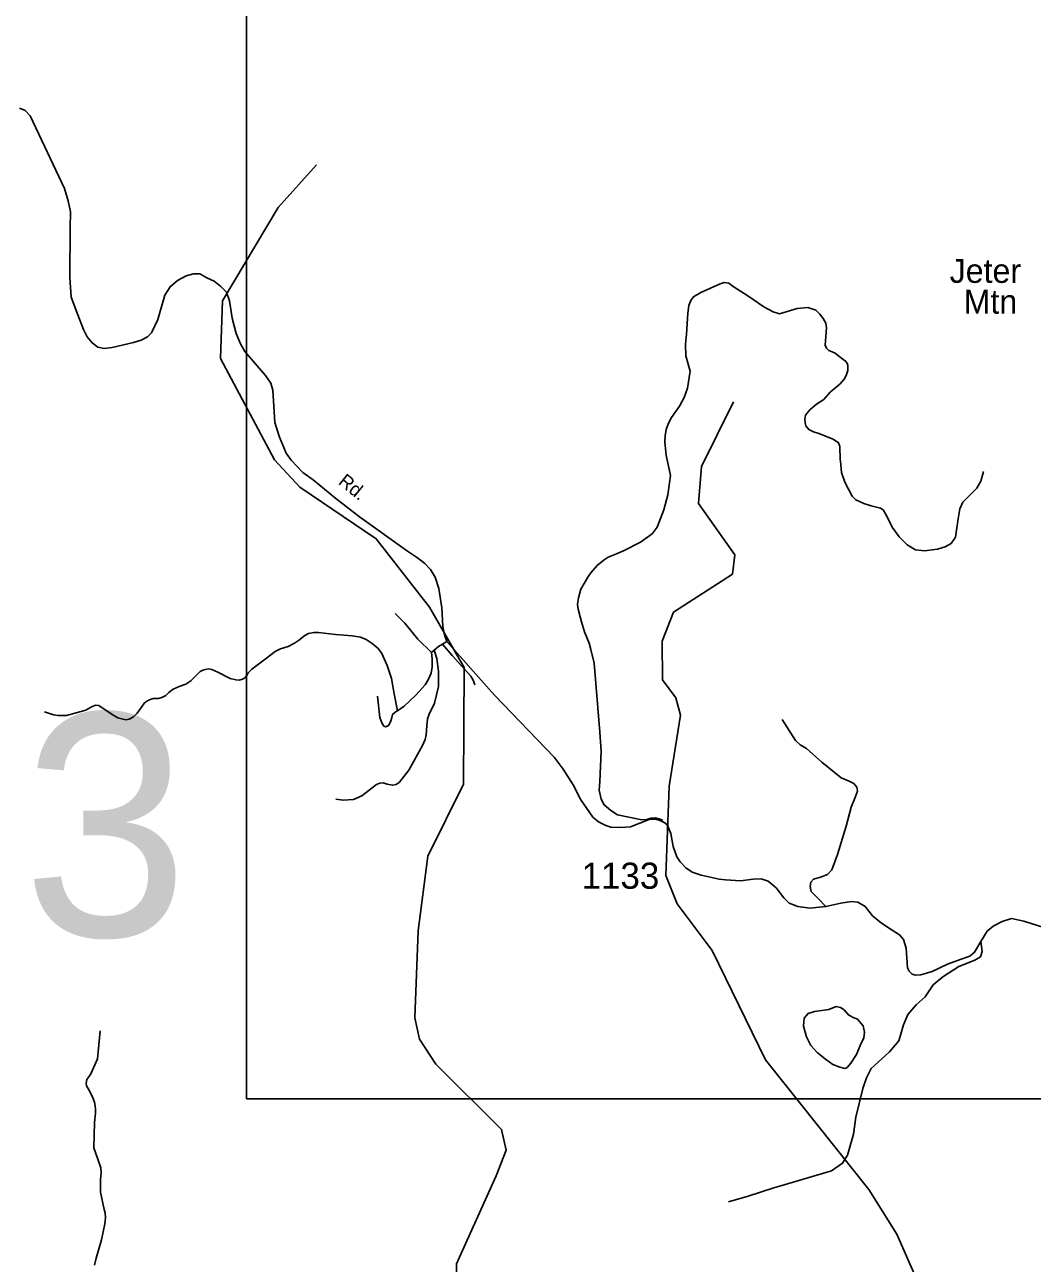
# Model space of a CAD drawing. Extents: x 884530 to 1028605, y 526725 to 653634.
# Drawn here: x 927960 to 932778, y 564854 to 570777 of the extents above; entities that cross this region are included whole.
import ezdxf

# ---------------------------------------------------------------- set-up
doc = ezdxf.new("R2010")
doc.units = 0
for name, color, linetype in [('Exist Geographical Mountain Summit Label', 7, 'Continuous'), ('Exist Hydrographic Creek Single Shore', 7, 'Continuous'), ('Exist Hydrographic Misc Water Feature', 7, 'Continuous'), ('Exist Hydrographic Pond Under 1500 Sq Ft', 7, 'Continuous'), ('Exist Road Non-System Type 51', 7, 'Continuous'), ('Exist Road Secondary Structure Standard Bridge Number Label', 7, 'Continuous'), ('Exist Road Secondary Type 51 Attributed', 7, 'Continuous'), ('Exist Road Secondary Type 51 Label', 7, 'Continuous'), ('Exist Road Secondary Type 51 Number Label', 7, 'Continuous'), ('Map Preparation Inset Cut Line', 7, 'Continuous')]:
    doc.layers.add(name, color=color, linetype=linetype)

msp = doc.modelspace()

# ---------------------------------------------------------------- linework, layer by layer
at = {"layer": 'Exist Hydrographic Creek Single Shore'}
for points in [[(930214.1, 565271.7), (930261.4, 565395.4), (930239.8, 565494.4), (929926, 565805.9), (929846.7, 565925.6), (929825.4, 566027.7), (929840.4, 566444.2), (929886.5, 566800.9), (930057.3, 567145.4), (930060.8, 567703.2), (929895.9, 567992), (929640.8, 568318.7), (929274.4, 568565.6), (929153.9, 568696.1), (928896.3, 569180.3), (928906, 569455.8), (929172.3, 569903.3), (929354.8, 570106.4)], [(929039.2, 561344.2), (928965.5, 561460), (928778.8, 561753.2), (928673.5, 562073.5), (928652.7, 562425.1), (928703.3, 562906.5), (928769.1, 563112), (928822.3, 563196.2), (929019.6, 563353), (929649.6, 563714.4), (929938, 563846.4), (930033.4, 563952.8), (930048, 564126.4), (929986.6, 564272.1), (930008.3, 564419.3), (930094.1, 564483.3), (930089.5, 564585.1), (930026.6, 564694.6), (930024.1, 564852.2), (930214.1, 565271.7)]]:
    msp.add_lwpolyline(points, dxfattribs=at)
at = {"layer": 'Exist Hydrographic Misc Water Feature'}
for points in [[(931996.2, 565206.3), (931502.5, 565826.7), (931246.3, 566350.3), (931079.1, 566573.5), (931025.7, 566709.2), (931040.9, 567135.4), (931094.9, 567475.6), (931072.9, 567558.1), (931009.1, 567644.7), (931007.4, 567828.5), (931062.5, 567968.5), (931344.2, 568149.9), (931355.9, 568241.5), (931181.2, 568487.9), (931195.8, 568664.8), (931348.7, 568973.5)], [(933885.2, 563471.6), (932730.5, 564056.1), (932479, 564248.2), (932392.5, 564394.3), (932130.4, 564993.6), (931996.2, 565206.3)]]:
    msp.add_lwpolyline(points, dxfattribs=at)
at = {"layer": 'Exist Hydrographic Pond Under 1500 Sq Ft'}
msp.add_lwpolyline([(931840.5, 566081.4), (931805, 566068.2), (931736.4, 566057.7), (931706.1, 566048.4), (931686.3, 566026), (931683.7, 565987.8), (931698.2, 565936.3), (931719.3, 565895.4), (931750.9, 565861.1), (931789.1, 565829.5), (931824.7, 565804.4), (931857.7, 565791.2), (931881.4, 565785.9), (931892, 565789.9), (931910.4, 565811), (931936.8, 565851.9), (931955.2, 565895.4), (931972.4, 565932.4), (931976.3, 565958.7), (931969.7, 565989.1), (931942.1, 566022.1), (931921, 566028.7), (931898.6, 566041.9), (931877.5, 566065.6), (931860.3, 566077.5)], close=True, dxfattribs=at)
at = {"layer": 'Exist Road Non-System Type 51'}
msp.add_line((929978.2, 567827.4), (929957.7, 567814.9), dxfattribs=at)
for points in [[(930911.1, 566974.8), (930794.8, 566998.6), (930762.2, 567018.7), (930730.1, 567046.1), (930716.3, 567073.6), (930707.2, 567117.1), (930709.5, 567158.3), (930716.3, 567302.3), (930709.5, 567393.8), (930682.1, 567723.2), (930666, 567789.6), (930659.2, 567819.3), (930636.3, 567874.2), (930622.5, 567922.2), (930615.9, 567945.8), (930606.4, 567981.3), (930604.1, 567993.8), (930603.8, 568004.5), (930604.5, 568017.5), (930607.5, 568035.8), (930618.6, 568077.4), (930638.9, 568112.9), (930652.2, 568135.2), (930666.3, 568156.5), (930696.8, 568190.9), (930731.3, 568218.1), (930749.7, 568230.4), (930790.1, 568246.7), (930823.3, 568261), (930905, 568301.9), (930960, 568342.7), (930984.6, 568373.8), (931016, 568457.5), (931034.3, 568528.4), (931043.4, 568585.6), (931047.6, 568621.2), (931027.1, 568719.2), (931021, 568780.3), (931021.6, 568811.5), (931026.8, 568841.7), (931037.8, 568871.6), (931052.6, 568898.7), (931090.7, 568952.4), (931112.5, 568994.1), (931129, 569038.7), (931141.8, 569120.9), (931121.2, 569194.1), (931119, 569248.9), (931123.5, 569297), (931130.3, 569397.6), (931135.1, 569434.1), (931144.9, 569457.5), (931158.3, 569475.4), (931192.2, 569496), (931284.5, 569538.5), (931305.1, 569544.7), (931327.5, 569540.6), (931347.8, 569525.4), (931417.5, 569479.8), (931493.8, 569428), (931538.4, 569403.7), (931569.5, 569394.6), (931654.1, 569420.5), (931704.5, 569425.1), (931743.2, 569412.5), (931762.7, 569392.9), (931778.3, 569372.6), (931790.4, 569349.6), (931793.7, 569326.8), (931788.1, 569245), (931794.5, 569230.7), (931805.3, 569219.2), (931821.4, 569212.1), (931834.9, 569205.5), (931852.1, 569191.8), (931885, 569168.6), (931893.1, 569157.7), (931895.2, 569146.9), (931896.5, 569124), (931888.8, 569104.9), (931880.2, 569083.8), (931857.2, 569058.5), (931829.7, 569035.5), (931811.2, 569019.4), (931781.3, 568984.8), (931745.3, 568961.6), (931714.8, 568935.3), (931693.6, 568909.9), (931689.5, 568890.6), (931691.5, 568874.3), (931694.5, 568859.2), (931708.8, 568840.9), (931731.2, 568830.3), (931756.5, 568821.7), (931826.4, 568794.3), (931850.8, 568778.1), (931857.9, 568759.8), (931859.9, 568698), (931860.5, 568690.6), (931866, 568636.1)], [(931866, 568636.1), (931881.2, 568589.5), (931916.7, 568522.9), (931934.5, 568505.2), (931972.3, 568487.4), (932007.9, 568476.3), (932052.2, 568465.2), (932064.7, 568456.6), (932069.8, 568449.5), (932083.9, 568424.2), (932107.7, 568374.2), (932141, 568327.5), (932178.8, 568289.8), (932218.9, 568265.3), (932263.1, 568260.9), (932325.4, 568269.8), (932361, 568280.9), (932389.8, 568296.4), (932410.5, 568326.8), (932423.7, 568414.1), (932431.8, 568461.7), (932445.9, 568494.1), (932480.4, 568528.6), (932512.9, 568560.1), (932532.2, 568593.5), (932544.3, 568640.2)], [(929904.7, 567774.6), (929840.1, 567838), (929777.1, 567915.1), (929730.7, 567960.6)], [(929741.5, 567496.3), (929725.7, 567576.7), (929713.8, 567651.3), (929692.1, 567713.3), (929666.7, 567769.4), (929649.6, 567794.4), (929620.6, 567817.5), (929591.6, 567836.6), (929564.6, 567848.5), (929525, 567855.1), (929445.9, 567861.7), (929365.2, 567870.3), (929342.1, 567870.3), (929317, 567866.3), (929299.3, 567855.8), (929268.9, 567832), (929249.2, 567819.5), (929219.5, 567803), (929183.2, 567793.1), (929156.9, 567779.9), (929109.1, 567743.6), (929045.8, 567695.5), (929028.7, 567678.3), (929021.4, 567665.1), (929010.9, 567652.6), (929001.6, 567646.7), (928985.2, 567642.1), (928969.4, 567643.4), (928942.3, 567650), (928882.3, 567680.3), (928855, 567693.5), (928837.9, 567696.1), (928815.4, 567691.5), (928798.3, 567683.6), (928775.9, 567662.5), (928754.1, 567639.4), (928730.4, 567624.2), (928698.1, 567611.7), (928669.8, 567599.8), (928649.3, 567584), (928634.2, 567568.8), (928615.7, 567560.3), (928597.6, 567555.6), (928573.2, 567554.3), (928550.8, 567547.7), (928531.7, 567533.9), (928517.8, 567514.1), (928496.8, 567484.4), (928479, 567466.6), (928459.2, 567456), (928442.7, 567453.4), (928423.6, 567457.4), (928404.5, 567462.6), (928377.4, 567479.1), (928314.2, 567522), (928300, 567523.3), (928281.5, 567517.4), (928251.2, 567498.9), (928205.1, 567485.7), (928158.9, 567473.9), (928120.1, 567473.2), (928097, 567477.1), (928054.1, 567491)], [(929917.9, 567786.5), (929929.7, 567746.3), (929938.3, 567684.9), (929938.9, 567611.7), (929919.8, 567532.6), (929894.4, 567480.4), (929885.9, 567458), (929882.6, 567424.4), (929879, 567380.8), (929874.3, 567359.1), (929861.2, 567330.1), (929796.6, 567212.6), (929752.1, 567155.3), (929736.3, 567143.4), (929717.8, 567140.1), (929692.7, 567146), (929673, 567151.3), (929657.2, 567150.6), (929642, 567144.1), (929607.1, 567117), (929571.5, 567090), (929531.9, 567072.2), (929482.2, 567068.2), (929447.9, 567074.1)], [(929904.7, 567774.6), (929908.6, 567744.3), (929908, 567706.7), (929903.4, 567675.7), (929890.8, 567647.3), (929874.3, 567620.3), (929830.2, 567570.8), (929774.8, 567518.7), (929741.5, 567496.3)], [(929918, 567786.6), (929917.9, 567786.5), (929904.7, 567774.6)], [(929957.7, 567814.9), (929937.6, 567803), (929917.9, 567786.5)], [(929957.7, 567814.9), (930003.2, 567760.1), (930092.9, 567662.5), (930105.4, 567640.1), (930112.6, 567620.9)], [(929741.5, 567496.3), (929731.6, 567489.7), (929719.1, 567478.5), (929714.5, 567464), (929710.6, 567447.5), (929704.6, 567433.6), (929699.3, 567425), (929686.8, 567419.8), (929677.6, 567423.1), (929667, 567438.9), (929657.2, 567464), (929647.3, 567566.2)], [(931790.1, 566561), (931754.5, 566599.2), (931720.3, 566632.2), (931715, 566655.9), (931718.9, 566677.1), (931732.1, 566691.6), (931765.1, 566700.8), (931798, 566714), (931819.1, 566736.4), (931846.8, 566809), (931888.3, 566944.9), (931912.1, 567034.6), (931931.8, 567086), (931942.4, 567112.4), (931938.4, 567130.9), (931923.9, 567148), (931902.8, 567159.9), (931864.6, 567175.7), (931771, 567250.9), (931697.8, 567315.5), (931667.5, 567334), (931645.1, 567353.8), (931581.8, 567454.1)], [(931010.9, 566970.8), (930997.6, 566977.5), (930975.8, 566983.6), (930954.2, 566981.9), (930934.2, 566977), (930911.1, 566974.8)], [(932531.3, 566392.8), (932537.9, 566345.3), (932530, 566320.2), (932503.6, 566304.4), (932427.2, 566272.7), (932349.4, 566223.9), (932303.3, 566185.6), (932266.3, 566127.6), (932222.8, 566089.3), (932183.3, 566043.2), (932162.2, 565994.4), (932140.5, 565917.8), (932095.6, 565865.1), (932040.3, 565816.3), (932007.3, 565785.9), (931984.9, 565741.1), (931967.8, 565690.6), (931934.8, 565553.4), (931923.7, 565472.3), (931893.7, 565370.5), (931870.7, 565332.9), (931817.7, 565295.9), (931564.3, 565221.9), (931541.9, 565214.8), (931418.5, 565175), (931325.4, 565148.3)], [(928292.8, 564845.3), (928301.6, 564878.5), (928327, 564966.4), (928342.7, 565042.5), (928345.5, 565071.8), (928343.6, 565095.2), (928338.7, 565111.8), (928322.1, 565193.9), (928322.7, 565253.4), (928325, 565286.6), (928323.1, 565310), (928309.4, 565352), (928289.9, 565405.7), (928292.7, 565527.8), (928298.7, 565572.7), (928298.7, 565591.2), (928296.7, 565607.8), (928292.8, 565624.7), (928285, 565645.9), (928269.3, 565679.1), (928255.7, 565702.5), (928252.8, 565715.2), (928256.7, 565732.8), (928265.9, 565745.6), (928276.2, 565760.1), (928306.8, 565831.4), (928321.1, 565965.1)]]:
    msp.add_lwpolyline(points, dxfattribs=at)
at = {"layer": 'Exist Road Secondary Type 51 Attributed'}
for points in [[(927933.9, 570377.4), (927962.2, 570366.9), (927985.9, 570340.5), (928149.7, 569993.5), (928167.5, 569935.5), (928178.1, 569881.4), (928176.1, 569806.1), (928175.8, 569568.1), (928181, 569474.4), (928212.9, 569389.5), (928241, 569319.4), (928258.1, 569284.5), (928281.9, 569256.1), (928309.6, 569235.7), (928339.2, 569228.4), (928377.5, 569233.7), (928479.3, 569257.4), (928516.9, 569268.6), (928545.9, 569284.5), (928565.6, 569303.6)], [(928565.6, 569303.6), (928595.6, 569366.9), (928629.2, 569484.3), (928655.6, 569523.9), (928689.6, 569553.6), (928731.1, 569576), (928766, 569585.2), (928797, 569585.2), (928830.6, 569566.8), (928866.2, 569550.3), (928897.2, 569524.6), (928924.9, 569498.2), (928939.4, 569456.6), (928951.2, 569373.5), (928970.3, 569299.6), (928990.8, 569251.5), (929012.8, 569213.9), (929110.7, 569099.5), (929137.1, 569062.2), (929146.7, 569029.9), (929155.6, 568874.9), (929178, 568804.9), (929210.3, 568728.4), (929234.3, 568694.1), (929289.7, 568635.4), (929339.3, 568601.3), (929447.9, 568511.4), (929560.6, 568423), (929790, 568260.1), (929838.1, 568227.1), (929873.7, 568200.1), (929900.7, 568172.4), (929923.1, 568134.8), (929940.3, 568081.3), (929953.8, 567988.3), (929959.4, 567898.6), (929967, 567859.1), (929978.2, 567827.4), (930206.8, 567570.4), (930491.8, 567274.1), (930534.8, 567216.6), (930582.3, 567142.7), (930618.3, 567069.9), (930676.8, 566987.1), (930703.2, 566965.3), (930738.8, 566947.5), (930761.9, 566939.6), (930810, 566937.6), (930856.8, 566940.9), (930946.1, 566975.9), (930967.9, 566978.5), (930988.3, 566975.2)], [(930988.3, 566975.2), (931004.5, 566967.6), (931020.3, 566960.7), (931031.2, 566950), (931038.4, 566936.9), (931049.6, 566909.2), (931060.1, 566846.6), (931078.3, 566798.4), (931094.1, 566774), (931120.4, 566745), (931150.8, 566725.2), (931194.9, 566709.4), (931281.3, 566691.6), (931310.6, 566687.6), (931382.1, 566683.6), (931442.8, 566691.6), (931481, 566692.9), (931515.3, 566681), (931553.5, 566649.3), (931589.1, 566601.9), (931615.5, 566576.8), (931656.3, 566559.6), (931714.3, 566553), (931790.1, 566561), (931862.6, 566575.5), (931914, 566584.7), (931944.4, 566580.7), (931978.6, 566561), (932014.2, 566516.1), (932057.1, 566480.5), (932107.2, 566447.5), (932142.8, 566425.1), (932162.5, 566402.7), (932174.4, 566360.4), (932180.7, 566267.4), (932189.2, 566250.9), (932203.7, 566236.4), (932219.6, 566231.8), (932245.3, 566233.1), (932298.6, 566249), (932372.5, 566284.6), (932438.4, 566308.3), (932479.2, 566322.8), (932501.7, 566341.3), (932531.3, 566392.8), (932562.3, 566441.6), (932591.3, 566466.6), (932633.5, 566489.1), (932678.3, 566502.3), (932737.6, 566490.4), (932833.2, 566460)]]:
    msp.add_lwpolyline(points, dxfattribs=at)
at = {"layer": 'Map Preparation Inset Cut Line'}
msp.add_lwpolyline([(985850.1, 565640.1), (985850.1, 581125.7), (1003401.7, 581125.7), (1003401.7, 608590.9), (929019.7, 608590.9), (929019.7, 565640.1)], close=True, dxfattribs=at)

# ---------------------------------------------------------------- texts
at = {"layer": 'Exist Geographical Mountain Summit Label'}
for s, p in [('Jeter', (932382.8, 569542.4)), ('Mtn', (932449.9, 569395))]:
    msp.add_text(s, height=114.83, dxfattribs=at).set_placement(p)
at = {"layer": 'Exist Road Secondary Structure Standard Bridge Number Label'}
msp.add_text('273', height=1066.27, dxfattribs=at).set_placement((926363.9, 566417.6))
at = {"layer": 'Exist Road Secondary Type 51 Label'}
msp.add_text('Rd.', height=65.62, rotation=321.13676, dxfattribs=at).set_placement((929454.7, 568583.7))
at = {"layer": 'Exist Road Secondary Type 51 Number Label'}
msp.add_text('1133', height=125, dxfattribs=at).set_placement((930622.3, 566645.1))

doc.saveas('drawing.dxf')
